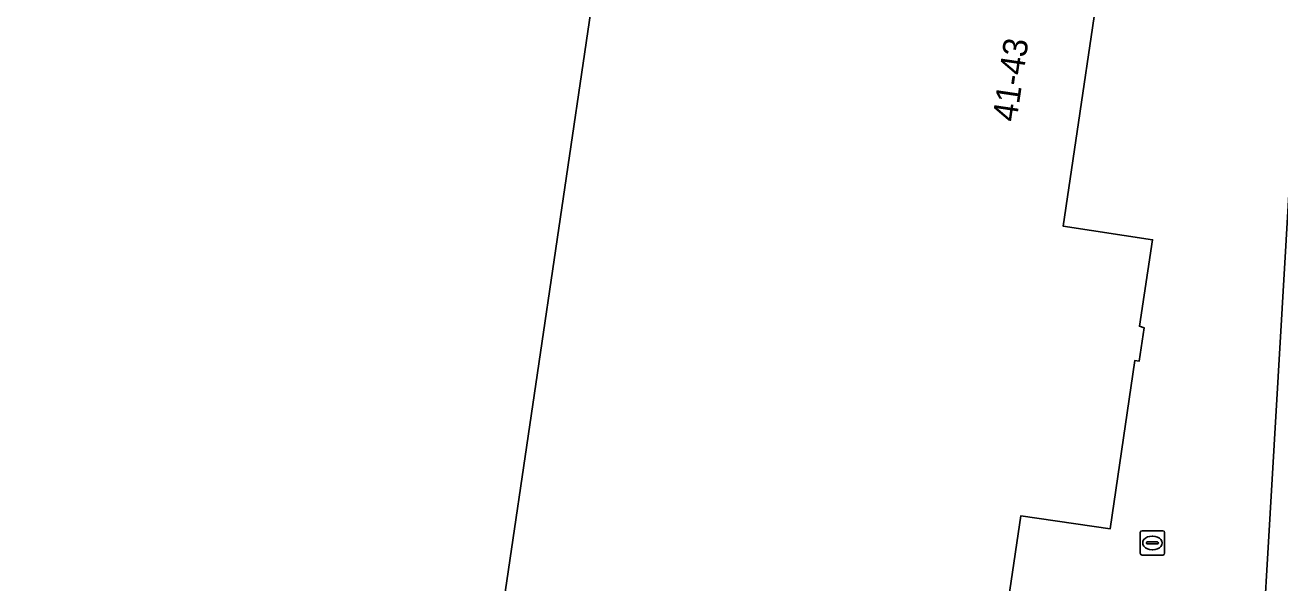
# Model space of a CAD drawing. Extents: x 163683 to 164494, y 382709 to 383872.
# Drawn here: x 163976.8 to 164028.3, y 382795.1 to 382818.1 of the extents above; entities that cross this region are included whole.
import ezdxf

# ---------------------------------------------------------------- set-up
doc = ezdxf.new("R2010")
doc.units = 0
for name, color, linetype in [('IMGEO_Brandkraan', 7, 'Continuous'), ('IMGEO_Groenvoorziening', 7, 'Continuous'), ('IMGEO_Pand', 7, 'Continuous'), ('IMGEO_Pand_nummerreeks', 7, 'Continuous'), ('IMGEO_Rijbaan_lokaal_open', 7, 'Continuous'), ('IMGEO_Terreindeel_open', 7, 'Continuous')]:
    doc.layers.add(name, color=color, linetype=linetype)

msp = doc.modelspace()

# ---------------------------------------------------------------- linework, layer by layer
at = {"layer": 'IMGEO_Brandkraan'}
for p, q in [((164022.555, 382796.364), (164022.555, 382797.216)), ((164022.63, 382797.29), (164023.482, 382797.29)), ((164023.043, 382797.07), (164023.068, 382797.07)), ((164023.556, 382797.216), (164023.556, 382796.364)), ((164022.814, 382796.784), (164022.814, 382796.796)), ((164023.252, 382796.747), (164022.854, 382796.747)), ((164022.857, 382796.833), (164023.255, 382796.833)), ((164023.066, 382796.51), (164023.041, 382796.51)), ((164023.298, 382796.796), (164023.298, 382796.784)), ((164023.482, 382796.29), (164022.63, 382796.29))]:
    msp.add_line(p, q, dxfattribs=at)
for points in [[(164022.555, 382796.364), (164022.555, 382797.216)], [(164022.63, 382797.29), (164023.482, 382797.29)], [(164023.556, 382797.216), (164023.556, 382796.364)], [(164023.482, 382796.29), (164022.63, 382796.29)]]:
    msp.add_lwpolyline(points, dxfattribs=at)
for centre, radius, start, end in [((164022.632, 382797.214), 0.0765, 91.552, 178.448), ((164022.632, 382797.214), 0.0765, 91.552, 178.448), ((164023.48, 382797.214), 0.0765, 1.552, 88.448), ((164023.48, 382797.214), 0.0765, 1.552, 88.448), ((164022.632, 382796.366), 0.0765, 181.552, 268.448), ((164022.632, 382796.366), 0.0765, 181.552, 268.448), ((164022.854, 382796.793), 0.0403, 85.8775, 175.7526), ((164022.851, 382796.783), 0.0366, 178.938, 274.7102), ((164023.255, 382796.79), 0.043, 264.8664, 352.4533), ((164023.259, 382796.795), 0.0386, 1.7309, 96.639), ((164023.48, 382796.366), 0.0765, 271.552, 358.448), ((164023.48, 382796.366), 0.0765, 271.552, 358.448)]:
    msp.add_arc(centre, radius, start, end, dxfattribs=at)
for centre, major_axis, ratio, start_param, end_param in [((164023.042, 382796.79), (-0.387, 0.002), 0.722429, 4.712389, 7.853982), ((164023.067, 382796.79), (-0.39, 0.002), 0.717154, 1.570796, 4.712389)]:
    msp.add_ellipse(centre, major_axis=major_axis, ratio=ratio, start_param=start_param, end_param=end_param, dxfattribs=at)
at = {"layer": 'IMGEO_Groenvoorziening'}
msp.add_lwpolyline([(163975.911, 382772.148), (163975.097, 382766.689), (163975.188, 382766.675), (163981.208, 382765.781), (163980.82, 382766.248), (163991.738, 382764.656), (163993.496, 382774.395), (163994.223, 382779.342), (163996.439, 382794.403), (164000, 382818.627)], dxfattribs=at)
at = {"layer": 'IMGEO_Pand'}
msp.add_lwpolyline([(163996.439, 382794.403), (164000, 382793.878), (164016.697, 382791.424), (164017.649, 382797.9), (164021.315, 382797.364), (164022.33, 382804.277), (164022.505, 382804.252), (164022.718, 382805.621), (164022.524, 382805.683), (164023.059, 382809.235), (164019.39, 382809.798), (164021.298, 382822.673), (164024.937, 382822.088), (164025.981, 382828.975), (164026.153, 382828.943), (164026.367, 382830.317), (164026.192, 382830.339), (164026.71, 382833.936), (164023.061, 382834.474), (164024.04, 382841.169), (164022.71, 382841.366), (164003.756, 382844.168), (164000, 382818.627)], close=True, dxfattribs=at)
at = {"layer": 'IMGEO_Rijbaan_lokaal_open'}
msp.add_lwpolyline([(164025.655, 382759.896), (164025.594, 382759.159), (164032.692, 382758.111), (164041.242, 382904.989), (164041.688, 382907.195), (164034.353, 382908.437), (164034.062, 382903.46)], close=True, dxfattribs=at)
at = {"layer": 'IMGEO_Terreindeel_open'}
msp.add_lwpolyline([(164021.298, 382822.673), (164019.39, 382809.798), (164023.059, 382809.235), (164022.524, 382805.683), (164022.718, 382805.621), (164022.505, 382804.252), (164022.33, 382804.277), (164021.315, 382797.364), (164017.649, 382797.9), (164016.697, 382791.424), (164014.025, 382773.239), (164017.68, 382772.672), (164016.786, 382766.536), (164009.888, 382767.549), (164009.864, 382767.355), (164008.478, 382767.583), (164008.484, 382767.781), (164005.172, 382768.25), (164004.923, 382768.285), (164004.157, 382762.319), (164025.213, 382759.215), (164025.594, 382759.159), (164025.655, 382759.896), (164034.062, 382903.46)], dxfattribs=at)

# ---------------------------------------------------------------- texts
at = {"layer": 'IMGEO_Pand_nummerreeks'}
msp.add_text('41-43', height=1, rotation=81.5704, dxfattribs=at).set_placement((164017.472, 382814.048))

doc.saveas('drawing.dxf')
